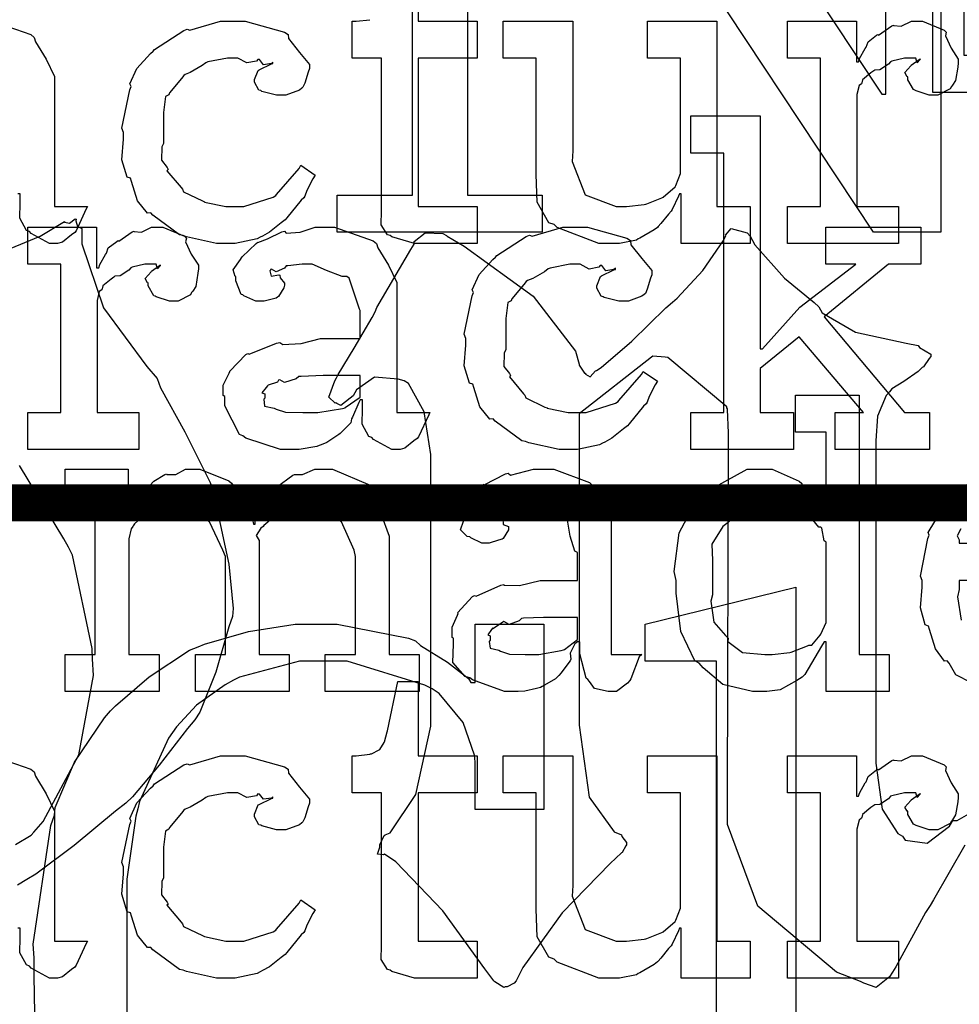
# Model space of a CAD drawing. Extents: x 0 to 8.5, y 0 to 11.
# Tile 315 of 379: x 3.916 to 4.268, y 8.5 to 8.868. Entities that reach past the tile are written whole.
import ezdxf

# ---------------------------------------------------------------- set-up
doc = ezdxf.new("R2010")
doc.units = 0
doc.layers.get('0').update_dxf_attribs({"linetype": 'CONTINUOUS'})

msp = doc.modelspace()

# ---------------------------------------------------------------- linework, layer by layer
at = {"color": 0}
for points in [[(4.0351, 8.80279), (4.06332, 8.80279), (4.06332, 9.0389), (4.0351, 9.0389), (4.0351, 9.05279), (4.09847, 9.05279), (4.2391, 8.84056), (4.24061, 8.84056), (4.24061, 9.0389), (4.2124, 9.0389), (4.2124, 9.05279), (4.28944, 9.05279), (4.28944, 9.0389), (4.26124, 9.0389), (4.26124, 8.7889), (4.23606, 8.7889), (4.08544, 9.01633), (4.08393, 9.01633), (4.08393, 8.80279), (4.11193, 8.80279), (4.11193, 8.7889), (4.0351, 8.7889), (4.0351, 8.80279)], [(4.25831, 8.98014), (4.28803, 8.98014), (4.28803, 8.96625), (4.26981, 8.96625), (4.26981, 8.85514), (4.28803, 8.85514), (4.28803, 8.84125), (4.25831, 8.84125), (4.25831, 8.98014)], [(3.99414, 8.78461), (3.98996, 8.78461), (3.97863, 8.78717), (3.97743, 8.78765), (3.97601, 8.78792), (3.9661, 8.79525), (3.96528, 8.79611), (3.96408, 8.79606), (3.96035, 8.80067), (3.95811, 8.80789), (3.95768, 8.80914), (3.95643, 8.80951), (3.95443, 8.81603), (3.95508, 8.82374), (3.95508, 8.82628), (3.95443, 8.8279), (3.95742, 8.84218), (3.9579, 8.84343), (3.95747, 8.84446), (3.96001, 8.85026), (3.96522, 8.85579), (3.96615, 8.85667), (3.96664, 8.85736), (3.97771, 8.86447), (3.97894, 8.8649), (3.97987, 8.86453), (3.99137, 8.86794), (3.99522, 8.86794), (4.0006, 8.86794), (4.0154, 8.86382), (4.01671, 8.86296), (4.01687, 8.86139), (4.021, 8.85618), (4.02474, 8.85167), (4.02474, 8.85015), (4.02419, 8.84885), (4.023, 8.84467), (4.02229, 8.84315), (4.02192, 8.84278), (4.021, 8.84213), (4.01594, 8.84017), (4.01432, 8.84017), (4.01237, 8.84017), (4.00694, 8.84164), (4.00651, 8.8419), (4.00581, 8.84207), (4.00412, 8.84506), (4.00412, 8.84603), (4.00412, 8.84603), (4.00553, 8.8495), (4.00586, 8.84972), (4.00586, 8.84972), (4.01053, 8.852), (4.01107, 8.85211), (4.01107, 8.85254), (4.01047, 8.85206), (4.00754, 8.85161), (4.00597, 8.85357), (4.00543, 8.85363), (4.00489, 8.85292), (4.00131, 8.85226), (3.99789, 8.85406), (3.99675, 8.85406), (3.99403, 8.85406), (3.98671, 8.85265), (3.98589, 8.85232), (3.98454, 8.85129), (3.98008, 8.84874), (3.97814, 8.84799), (3.97765, 8.84754), (3.97683, 8.84646), (3.97233, 8.8411), (3.972, 8.84039), (3.97076, 8.83974), (3.97006, 8.83371), (3.97006, 8.83171), (3.97006, 8.82215), (3.96946, 8.82081), (3.96935, 8.81581), (3.97146, 8.81315), (3.97179, 8.81239), (3.97136, 8.8119), (3.97661, 8.80556), (3.97721, 8.80501), (3.9776, 8.80399), (3.98465, 8.80057), (3.98546, 8.80024), (3.98546, 8.80018), (3.99343, 8.7985), (3.9961, 8.7985), (4.00011, 8.7985), (4.01118, 8.80197), (4.01215, 8.80263), (4.01237, 8.803), (4.02089, 8.81278), (4.02149, 8.81392), (4.02692, 8.81022), (4.02604, 8.80886), (4.02376, 8.80447), (4.02294, 8.80236), (4.02257, 8.80176), (4.0216, 8.80083), (4.01628, 8.79422), (4.01563, 8.79351), (4.01417, 8.79238), (4.00971, 8.78885), (4.00717, 8.78743), (4.00629, 8.787), (4.0051, 8.7864), (3.99685, 8.78461), (3.99414, 8.78461)], [(4.13878, 8.78461), (4.13319, 8.78461), (4.11751, 8.79058), (4.11643, 8.79178), (4.11442, 8.79243), (4.11008, 8.80007), (4.10969, 8.81049), (4.10969, 8.81392), (4.10969, 8.85406), (4.09733, 8.85406), (4.09733, 8.86794), (4.12337, 8.86794), (4.12337, 8.81933), (4.1231, 8.81532), (4.12799, 8.80285), (4.13965, 8.7985), (4.14356, 8.7985), (4.14356, 8.7985), (4.15012, 8.79926), (4.15072, 8.79937), (4.1511, 8.79949), (4.15674, 8.80171), (4.15722, 8.80197), (4.15722, 8.80197), (4.16168, 8.80588), (4.162, 8.80632), (4.162, 8.80632), (4.16374, 8.81088), (4.16374, 8.81239), (4.16374, 8.85406), (4.15136, 8.85406), (4.15136, 8.86794), (4.1774, 8.86794), (4.1774, 8.7985), (4.18978, 8.7985), (4.18978, 8.78461), (4.16396, 8.78461), (4.16396, 8.80328), (4.16331, 8.80328), (4.16303, 8.8024), (4.1606, 8.79736), (4.16026, 8.79676), (4.15924, 8.79568), (4.15631, 8.7921), (4.15539, 8.79101), (4.15506, 8.79069), (4.15392, 8.78976), (4.14854, 8.78668), (4.14789, 8.78635), (4.14719, 8.78592), (4.14085, 8.78461), (4.13878, 8.78461)], [(4.20378, 8.7985), (4.21615, 8.7985), (4.21615, 8.85406), (4.20378, 8.85406), (4.20378, 8.86794), (4.2296, 8.86794), (4.2296, 8.85275), (4.23047, 8.85275), (4.23047, 8.85275), (4.23079, 8.85394), (4.23296, 8.85775), (4.23329, 8.85818), (4.23329, 8.85818), (4.234, 8.86019), (4.23719, 8.86263), (4.23763, 8.86296), (4.2379, 8.86268), (4.24294, 8.86621), (4.24349, 8.86643), (4.24349, 8.86632), (4.24642, 8.86604), (4.25022, 8.86794), (4.25151, 8.86794), (4.25444, 8.86794), (4.26247, 8.86453), (4.26324, 8.86382), (4.26297, 8.86247), (4.26508, 8.85781), (4.26779, 8.85374), (4.26779, 8.85232), (4.26758, 8.85069), (4.26676, 8.84576), (4.26563, 8.84397), (4.26519, 8.84343), (4.26476, 8.84261), (4.26019, 8.84017), (4.25868, 8.84017), (4.25689, 8.84017), (4.25196, 8.84179), (4.25151, 8.84213), (4.25103, 8.84229), (4.24892, 8.84592), (4.24892, 8.84711), (4.24864, 8.84711), (4.24778, 8.84874), (4.25, 8.85124), (4.25022, 8.85146), (4.25017, 8.85146), (4.25011, 8.85146), (4.25315, 8.85357), (4.25347, 8.85363), (4.25347, 8.85385), (4.25336, 8.85346), (4.25239, 8.85232), (4.2519, 8.85406), (4.25174, 8.85406), (4.25114, 8.85406), (4.24978, 8.85406), (4.24935, 8.85406), (4.24761, 8.85406), (4.24294, 8.85297), (4.2424, 8.85275), (4.24164, 8.85183), (4.23839, 8.84967), (4.23649, 8.84961), (4.23611, 8.84928), (4.23503, 8.84853), (4.23193, 8.84597), (4.23172, 8.84483), (4.23156, 8.84451), (4.23063, 8.84381), (4.22982, 8.84044), (4.22982, 8.83931), (4.22982, 8.7985), (4.24544, 8.7985), (4.24544, 8.78461), (4.20378, 8.78461), (4.20378, 8.7985)], [(4.19439, 8.61675), (4.19065, 8.61675), (4.17953, 8.61942), (4.17219, 8.62565), (4.17074, 8.62739), (4.16906, 8.62831), (4.1639, 8.63926), (4.16206, 8.65365), (4.16206, 8.65842), (4.1614, 8.66178), (4.16325, 8.67622), (4.16928, 8.6875), (4.17074, 8.68924), (4.17199, 8.69081), (4.18875, 8.70008), (4.19439, 8.70008), (4.19808, 8.70008), (4.20817, 8.69558), (4.20915, 8.69467), (4.20904, 8.69308), (4.21257, 8.68767), (4.21718, 8.68294), (4.21761, 8.68164), (4.21826, 8.68164), (4.21826, 8.71397), (4.20676, 8.71397), (4.20676, 8.72786), (4.23063, 8.72786), (4.23063, 8.63064), (4.24192, 8.63064), (4.24192, 8.61675), (4.21826, 8.61675), (4.21826, 8.63542), (4.21761, 8.63542), (4.21653, 8.63379), (4.21029, 8.62315), (4.20936, 8.62218), (4.20736, 8.62088), (4.20111, 8.61746), (4.19607, 8.61675), (4.19439, 8.61675)], [(3.93321, 8.63064), (3.9445, 8.63064), (3.9445, 8.68619), (3.93321, 8.68619), (3.93321, 8.70008), (3.95687, 8.70008), (3.95687, 8.68143), (3.95731, 8.68143), (3.95731, 8.68143), (3.95979, 8.68739), (3.96012, 8.68793), (3.95985, 8.68837), (3.96442, 8.69358), (3.9649, 8.69401), (3.9649, 8.69401), (3.96642, 8.69553), (3.9706, 8.69814), (3.97119, 8.69835), (3.97131, 8.69803), (3.97461, 8.69814), (3.97835, 8.70008), (3.97965, 8.70008), (3.98361, 8.70008), (3.99451, 8.69575), (3.9955, 8.69488), (3.99647, 8.69336), (4.00336, 8.68121), (4.00375, 8.67947), (4.00439, 8.67947), (4.00439, 8.67947), (4.0045, 8.68224), (4.00711, 8.68608), (4.00743, 8.68664), (4.00732, 8.68674), (4.01172, 8.69288), (4.01221, 8.69336), (4.01243, 8.69331), (4.0185, 8.69786), (4.01915, 8.69814), (4.01915, 8.69814), (4.02208, 8.69814), (4.02669, 8.70008), (4.02826, 8.70008), (4.03331, 8.70008), (4.04747, 8.69412), (4.04844, 8.69293), (4.04844, 8.69125), (4.05149, 8.68343), (4.05453, 8.67497), (4.05453, 8.6721), (4.05453, 8.63064), (4.06581, 8.63064), (4.06581, 8.61675), (4.03065, 8.61675), (4.03065, 8.63064), (4.04194, 8.63064), (4.04194, 8.66732), (4.0415, 8.66976), (4.03674, 8.68039), (4.02713, 8.68619), (4.02393, 8.68619), (4.02225, 8.68619), (4.01774, 8.68549), (4.01719, 8.68533), (4.01633, 8.68451), (4.01303, 8.68261), (4.01161, 8.68294), (4.01133, 8.68272), (4.01074, 8.68164), (4.00765, 8.67904), (4.00743, 8.6786), (4.00657, 8.678), (4.00472, 8.67518), (4.00592, 8.67339), (4.00592, 8.67275), (4.00592, 8.63064), (4.01719, 8.63064), (4.01719, 8.61675), (3.98204, 8.61675), (3.98204, 8.63064), (3.99333, 8.63064), (3.99333, 8.66732), (3.99229, 8.66976), (3.98725, 8.68039), (3.97831, 8.68619), (3.97532, 8.68619), (3.97364, 8.68619), (3.96913, 8.68549), (3.96858, 8.68533), (3.9681, 8.68451), (3.96533, 8.68261), (3.96317, 8.68306), (3.96272, 8.68272), (3.96186, 8.68197), (3.95921, 8.67964), (3.95871, 8.67888), (3.95861, 8.6786), (3.9579, 8.67768), (3.95708, 8.67399), (3.95708, 8.67275), (3.95708, 8.63064), (3.96837, 8.63064), (3.96837, 8.61675), (3.93321, 8.61675), (3.93321, 8.63064)], [(4.10215, 8.61675), (4.09782, 8.61675), (4.08583, 8.6211), (4.08479, 8.62196), (4.08301, 8.62235), (4.0785, 8.62771), (4.07872, 8.6345), (4.07872, 8.63672), (4.07818, 8.63704), (4.07818, 8.6409), (4.08014, 8.6454), (4.08046, 8.64606), (4.08024, 8.64632), (4.08583, 8.65235), (4.08653, 8.65278), (4.08713, 8.65256), (4.09646, 8.65668), (4.0976, 8.6569), (4.0976, 8.65668), (4.1034, 8.65653), (4.11122, 8.65842), (4.11388, 8.65842), (4.12517, 8.65842), (4.12517, 8.66883), (4.12414, 8.66938), (4.12244, 8.67497), (4.12136, 8.68093), (4.12061, 8.68164), (4.11919, 8.68164), (4.11014, 8.68619), (4.10715, 8.68619), (4.10531, 8.68619), (4.10032, 8.68565), (4.09978, 8.68554), (4.09933, 8.68485), (4.09663, 8.68338), (4.09467, 8.6844), (4.09435, 8.68425), (4.09435, 8.68403), (4.09413, 8.68365), (4.09483, 8.68175), (4.09733, 8.68229), (4.0976, 8.68207), (4.09722, 8.68164), (4.09733, 8.67931), (4.09933, 8.67865), (4.09933, 8.67839), (4.09928, 8.6774), (4.09733, 8.67415), (4.09694, 8.67383), (4.09554, 8.67344), (4.09201, 8.67231), (4.09088, 8.67231), (4.08936, 8.67231), (4.08518, 8.67432), (4.08479, 8.67469), (4.08382, 8.67481), (4.08128, 8.67736), (4.08242, 8.68061), (4.08242, 8.68164), (4.08225, 8.68164), (4.08143, 8.68408), (4.08404, 8.68804), (4.08436, 8.68858), (4.08425, 8.68864), (4.08507, 8.6914), (4.08936, 8.69401), (4.09, 8.69444), (4.09017, 8.69422), (4.09819, 8.69835), (4.09912, 8.69857), (4.09999, 8.69781), (4.10861, 8.70008), (4.11149, 8.70008), (4.11632, 8.70008), (4.12961, 8.69504), (4.13081, 8.69401), (4.13162, 8.69239), (4.13775, 8.68093), (4.13775, 8.67708), (4.13775, 8.63064), (4.14925, 8.63064), (4.14822, 8.62972), (4.14513, 8.62158), (4.14469, 8.62088), (4.14388, 8.61985), (4.13976, 8.61675), (4.1384, 8.61675), (4.13667, 8.61675), (4.13151, 8.61789), (4.12961, 8.62056), (4.12907, 8.62131), (4.12836, 8.62175), (4.12603, 8.63086), (4.12603, 8.6339), (4.12603, 8.63542), (4.12517, 8.63542), (4.12418, 8.63465), (4.12235, 8.63118), (4.12261, 8.62885), (4.12235, 8.62825), (4.12153, 8.62717), (4.11908, 8.62375), (4.11811, 8.62272), (4.11778, 8.6224), (4.11692, 8.62153), (4.11193, 8.6186), (4.11128, 8.61828), (4.10981, 8.61794), (4.10547, 8.61697), (4.10297, 8.61675), (4.10215, 8.61675)], [(4.19808, 8.63064), (4.19808, 8.63064), (4.20464, 8.6314), (4.20524, 8.63151), (4.20524, 8.63151), (4.21126, 8.63385), (4.21175, 8.63411), (4.21289, 8.63411), (4.21599, 8.63786), (4.21631, 8.63824), (4.21631, 8.63824), (4.21826, 8.64264), (4.21826, 8.6441), (4.21826, 8.67275), (4.21756, 8.67329), (4.21664, 8.678), (4.21631, 8.67839), (4.2155, 8.67833), (4.21218, 8.68246), (4.21175, 8.68272), (4.21121, 8.68224), (4.20583, 8.68522), (4.20524, 8.68533), (4.20432, 8.68474), (4.20053, 8.68435), (4.19868, 8.68619), (4.19808, 8.68619), (4.19396, 8.68619), (4.18257, 8.68115), (4.18158, 8.68012), (4.17964, 8.6786), (4.17551, 8.67204), (4.17572, 8.6659), (4.17572, 8.66385), (4.17572, 8.653), (4.17507, 8.65067), (4.17622, 8.64274), (4.18061, 8.63775), (4.18158, 8.63672), (4.18147, 8.63553), (4.18696, 8.6314), (4.19526, 8.63064), (4.19808, 8.63064)], [(4.1505, 8.40593), (4.17719, 8.40593), (4.17719, 8.62815), (4.1505, 8.62815), (4.1505, 8.64204), (4.20692, 8.65593), (4.20692, 8.40593), (4.23361, 8.40593), (4.23361, 8.39204), (4.1505, 8.39204), (4.1505, 8.40593)], [(4.10758, 8.63064), (4.11068, 8.63064), (4.11908, 8.63211), (4.11996, 8.63238), (4.12022, 8.63254), (4.12517, 8.63633), (4.12517, 8.63758), (4.12517, 8.64453), (4.11518, 8.64453), (4.11242, 8.64453), (4.10487, 8.64421), (4.10411, 8.6441), (4.10325, 8.64328), (4.0995, 8.64188), (4.0976, 8.64296), (4.09717, 8.64279), (4.09631, 8.64208), (4.09337, 8.64031), (4.09347, 8.64063), (4.09347, 8.64063), (4.09293, 8.64003), (4.09158, 8.63797), (4.09239, 8.63769), (4.09239, 8.63758), (4.09239, 8.63607), (4.09201, 8.63558), (4.09239, 8.63303), (4.09565, 8.63222), (4.09631, 8.63194), (4.09631, 8.63194), (4.09961, 8.63081), (4.10558, 8.63064), (4.10758, 8.63064)], [(4.06717, 8.50939), (4.06413, 8.50939), (4.05556, 8.51193), (4.05501, 8.51243), (4.05399, 8.51269), (4.0516, 8.51639), (4.05176, 8.5216), (4.05176, 8.52328), (4.05176, 8.57883), (4.04069, 8.57883), (4.04069, 8.59272), (4.04221, 8.59272), (4.04221, 8.59272), (4.04731, 8.59326), (4.04764, 8.59338), (4.04796, 8.59343), (4.05089, 8.59494), (4.05111, 8.59511), (4.05111, 8.59511), (4.05274, 8.59765), (4.05285, 8.59793), (4.05285, 8.59793), (4.05382, 8.60167), (4.05393, 8.60206), (4.05783, 8.6205), (4.06543, 8.6205), (4.06543, 8.59272), (4.08757, 8.59272), (4.08757, 8.57883), (4.06543, 8.57883), (4.06543, 8.52328), (4.08757, 8.52328), (4.08757, 8.50939), (4.08658, 8.50939), (4.08436, 8.50939), (4.08365, 8.50939), (4.08242, 8.50939), (4.07958, 8.50939), (4.07867, 8.50939), (4.07726, 8.50939), (4.07406, 8.50939), (4.07303, 8.50939), (4.07156, 8.50939), (4.06825, 8.50939), (4.06717, 8.50939)], [(3.99414, 8.50939), (3.98996, 8.50939), (3.97863, 8.51193), (3.97743, 8.51243), (3.97601, 8.51269), (3.9661, 8.52001), (3.96528, 8.52089), (3.96408, 8.52083), (3.96035, 8.52544), (3.95811, 8.53267), (3.95768, 8.5339), (3.95643, 8.53429), (3.95443, 8.54081), (3.95508, 8.5485), (3.95508, 8.55106), (3.95443, 8.55268), (3.95742, 8.56694), (3.9579, 8.56819), (3.95747, 8.56922), (3.96001, 8.57503), (3.96522, 8.58057), (3.96615, 8.58143), (3.96664, 8.58214), (3.97771, 8.58925), (3.97894, 8.58968), (3.97987, 8.58931), (3.99137, 8.59272), (3.99522, 8.59272), (4.0006, 8.59272), (4.0154, 8.5886), (4.01671, 8.58772), (4.01687, 8.58615), (4.021, 8.58094), (4.02474, 8.57644), (4.02474, 8.57493), (4.02419, 8.57363), (4.023, 8.56944), (4.02229, 8.56793), (4.02192, 8.56754), (4.021, 8.56689), (4.01594, 8.56494), (4.01432, 8.56494), (4.01237, 8.56494), (4.00694, 8.5664), (4.00651, 8.56668), (4.00581, 8.56685), (4.00412, 8.56982), (4.00412, 8.57081), (4.00412, 8.57081), (4.00553, 8.57428), (4.00586, 8.57449), (4.00586, 8.57449), (4.01053, 8.57676), (4.01107, 8.57687), (4.01107, 8.57731), (4.01047, 8.57682), (4.00754, 8.57639), (4.00597, 8.57835), (4.00543, 8.5784), (4.00489, 8.57769), (4.00131, 8.57704), (3.99789, 8.57883), (3.99675, 8.57883), (3.99403, 8.57883), (3.98671, 8.57742), (3.98589, 8.5771), (3.98454, 8.57607), (3.98008, 8.57351), (3.97814, 8.57275), (3.97765, 8.57232), (3.97683, 8.57124), (3.97233, 8.56586), (3.972, 8.56515), (3.97076, 8.56451), (3.97006, 8.55849), (3.97006, 8.55647), (3.97006, 8.54693), (3.96946, 8.54557), (3.96935, 8.54058), (3.97146, 8.53792), (3.97179, 8.53717), (3.97136, 8.53668), (3.97661, 8.53033), (3.97721, 8.52979), (3.9776, 8.52875), (3.98465, 8.52533), (3.98546, 8.52501), (3.98546, 8.52496), (3.99343, 8.52328), (3.9961, 8.52328), (4.00011, 8.52328), (4.01118, 8.52675), (4.01215, 8.5274), (4.01237, 8.52778), (4.02089, 8.53754), (4.02149, 8.53868), (4.02692, 8.535), (4.02604, 8.53364), (4.02376, 8.52924), (4.02294, 8.52713), (4.02257, 8.52653), (4.0216, 8.52561), (4.01628, 8.51899), (4.01563, 8.51828), (4.01417, 8.51714), (4.00971, 8.51361), (4.00717, 8.51221), (4.00629, 8.51178), (4.0051, 8.51118), (3.99685, 8.50939), (3.99414, 8.50939)], [(4.13878, 8.50939), (4.13319, 8.50939), (4.11751, 8.51535), (4.11643, 8.51654), (4.11442, 8.51719), (4.11008, 8.52485), (4.10969, 8.53526), (4.10969, 8.53868), (4.10969, 8.57883), (4.09733, 8.57883), (4.09733, 8.59272), (4.12337, 8.59272), (4.12337, 8.54411), (4.1231, 8.5401), (4.12799, 8.52761), (4.13965, 8.52328), (4.14356, 8.52328), (4.14356, 8.52328), (4.15012, 8.52403), (4.15072, 8.52414), (4.1511, 8.52425), (4.15674, 8.52647), (4.15722, 8.52675), (4.15722, 8.52675), (4.16168, 8.53065), (4.162, 8.53108), (4.162, 8.53108), (4.16374, 8.53564), (4.16374, 8.53717), (4.16374, 8.57883), (4.15136, 8.57883), (4.15136, 8.59272), (4.1774, 8.59272), (4.1774, 8.52328), (4.18978, 8.52328), (4.18978, 8.50939), (4.16396, 8.50939), (4.16396, 8.52806), (4.16331, 8.52806), (4.16303, 8.52718), (4.1606, 8.52214), (4.16026, 8.52154), (4.15924, 8.52046), (4.15631, 8.51688), (4.15539, 8.51579), (4.15506, 8.51546), (4.15392, 8.51454), (4.14854, 8.51144), (4.14789, 8.51113), (4.14719, 8.51069), (4.14085, 8.50939), (4.13878, 8.50939)], [(4.20378, 8.52328), (4.21615, 8.52328), (4.21615, 8.57883), (4.20378, 8.57883), (4.20378, 8.59272), (4.2296, 8.59272), (4.2296, 8.57753), (4.23047, 8.57753), (4.23047, 8.57753), (4.23079, 8.57872), (4.23296, 8.58251), (4.23329, 8.58296), (4.23329, 8.58296), (4.234, 8.58496), (4.23719, 8.5874), (4.23763, 8.58772), (4.2379, 8.58746), (4.24294, 8.59099), (4.24349, 8.59119), (4.24349, 8.5911), (4.24642, 8.59082), (4.25022, 8.59272), (4.25151, 8.59272), (4.25444, 8.59272), (4.26247, 8.58931), (4.26324, 8.5886), (4.26297, 8.58724), (4.26508, 8.58257), (4.26779, 8.5785), (4.26779, 8.5771), (4.26758, 8.57547), (4.26676, 8.57053), (4.26563, 8.56874), (4.26519, 8.56819), (4.26476, 8.56739), (4.26019, 8.56494), (4.25868, 8.56494), (4.25689, 8.56494), (4.25196, 8.56657), (4.25151, 8.56689), (4.25103, 8.56706), (4.24892, 8.57069), (4.24892, 8.57189), (4.24864, 8.57189), (4.24778, 8.57351), (4.25, 8.57601), (4.25022, 8.57622), (4.25017, 8.57622), (4.25011, 8.57622), (4.25315, 8.57835), (4.25347, 8.5784), (4.25347, 8.57861), (4.25336, 8.57824), (4.25239, 8.5771), (4.2519, 8.57883), (4.25174, 8.57883), (4.25114, 8.57883), (4.24978, 8.57883), (4.24935, 8.57883), (4.24761, 8.57883), (4.24294, 8.57775), (4.2424, 8.57753), (4.24164, 8.57661), (4.23839, 8.57443), (4.23649, 8.57437), (4.23611, 8.57406), (4.23503, 8.57329), (4.23193, 8.57075), (4.23172, 8.56961), (4.23156, 8.56928), (4.23063, 8.56858), (4.22982, 8.56521), (4.22982, 8.56407), (4.22982, 8.52328), (4.24544, 8.52328), (4.24544, 8.50939), (4.20378, 8.50939), (4.20378, 8.52328)]]:
    msp.add_lwpolyline(points, close=True, dxfattribs=at)
for points in [[(4.06543, 8.89572), (4.06543, 8.86794), (4.08757, 8.86794), (4.08757, 8.85406), (4.06543, 8.85406), (4.06543, 8.7985), (4.08757, 8.7985), (4.08757, 8.78461), (4.08658, 8.78461), (4.08436, 8.78461), (4.08365, 8.78461), (4.08242, 8.78461), (4.07958, 8.78461), (4.07867, 8.78461), (4.07726, 8.78461), (4.07406, 8.78461), (4.07303, 8.78461), (4.07156, 8.78461), (4.06825, 8.78461), (4.06717, 8.78461), (4.06717, 8.78461), (4.06413, 8.78461), (4.05556, 8.78717), (4.05501, 8.78765), (4.05399, 8.78792), (4.0516, 8.79161), (4.05176, 8.79682), (4.05176, 8.7985), (4.05176, 8.85406), (4.04069, 8.85406), (4.04069, 8.86794), (4.04221, 8.86794), (4.04221, 8.86794), (4.04731, 8.86849)], [(3.90582, 8.86794), (3.92031, 8.8629), (3.9216, 8.86187), (3.92204, 8.86025), (3.92606, 8.85374), (3.92919, 8.84717), (3.92919, 8.84494), (3.92919, 8.7985), (3.94157, 8.7985), (3.94114, 8.79758), (3.93728, 8.78944), (3.93679, 8.78874), (3.9356, 8.78792), (3.93218, 8.78515), (3.93039, 8.78461), (3.92985, 8.78461), (3.92736, 8.78461), (3.92042, 8.78842), (3.91986, 8.78917), (3.91868, 8.78956), (3.91624, 8.79417), (3.91639, 8.79986), (3.91639, 8.80176), (3.91639, 8.80328), (3.91553, 8.80328)], [(3.87392, 8.76682), (3.92389, 8.78743), (3.933, 8.79286), (3.933, 8.79264), (3.93485, 8.79221), (3.93701, 8.79383), (3.93733, 8.79372), (3.93718, 8.79312), (3.93782, 8.79096), (3.93946, 8.79031), (3.93951, 8.79004), (3.9394, 8.7845), (3.94754, 8.76058), (3.96376, 8.73861), (3.96772, 8.73406), (3.96897, 8.73062), (3.97808, 8.71403), (3.98757, 8.69504), (3.98899, 8.69043), (3.99007, 8.68533), (3.99451, 8.6645), (3.99621, 8.64789), (3.99593, 8.64486), (3.99457, 8.64106), (3.98969, 8.62408), (3.98372, 8.6091), (3.98182, 8.60622), (3.97906, 8.60292), (3.96837, 8.58919), (3.95839, 8.57736), (3.956, 8.57497), (3.9521, 8.57194), (3.93653, 8.55903), (3.92219, 8.54829), (3.91889, 8.54633), (3.91531, 8.54428)], [(4.27029, 8.55925), (4.25846, 8.53868), (4.25726, 8.53657), (4.25553, 8.53401), (4.24436, 8.51367), (4.24317, 8.51161), (4.24203, 8.50993), (4.23699, 8.50592), (4.23242, 8.50749), (4.23122, 8.50814), (4.22222, 8.51161), (4.19276, 8.53635), (4.18132, 8.56694), (4.18132, 8.57715), (4.18175, 8.71257), (4.18169, 8.71376), (4.18137, 8.72239), (4.18132, 8.72276), (4.1811, 8.72276), (4.1811, 8.72342), (4.15896, 8.74186), (4.15799, 8.74203), (4.15338, 8.7424), (4.15289, 8.74208), (4.12576, 8.72081), (4.12576, 8.72), (4.12576, 8.71821), (4.12576, 8.71756), (4.12576, 8.61231), (4.12576, 8.61231), (4.12571, 8.60422), (4.12956, 8.57721), (4.13889, 8.56418), (4.1416, 8.56304), (4.14176, 8.56244), (4.14356, 8.56017), (4.14356, 8.55935), (4.14324, 8.55892), (4.14193, 8.55647), (4.1416, 8.55632), (4.13743, 8.55236), (4.11942, 8.53386), (4.10465, 8.51335), (4.10211, 8.50836), (4.10146, 8.50754), (4.09885, 8.50618), (4.09799, 8.50618), (4.09754, 8.50592), (4.09413, 8.50803), (4.09386, 8.50836), (4.09044, 8.51292), (4.07465, 8.53456), (4.05707, 8.55296), (4.05285, 8.55588), (4.05236, 8.55561), (4.05018, 8.55588), (4.05111, 8.55849), (4.05111, 8.55935), (4.05111, 8.55935), (4.05274, 8.56282), (4.05306, 8.56304), (4.05501, 8.56381), (4.06456, 8.57818), (4.07021, 8.60379), (4.07021, 8.61231), (4.07021, 8.70019), (4.07021, 8.70557), (4.06765, 8.72157), (4.06185, 8.73221), (4.06022, 8.73318), (4.05794, 8.73378), (4.04904, 8.7346), (4.04232, 8.72976), (4.04113, 8.72754), (4.03993, 8.72667), (4.03646, 8.7239), (4.035, 8.72467), (4.03461, 8.72493), (4.03435, 8.72483), (4.03201, 8.72711), (4.03418, 8.73324), (4.03483, 8.73426), (4.03554, 8.73557), (4.04144, 8.74539), (4.04818, 8.75694), (4.04937, 8.759), (4.04997, 8.76064), (4.06267, 8.78233), (4.06392, 8.7844), (4.06396, 8.78543), (4.06803, 8.78868), (4.07471, 8.78842), (4.07607, 8.78765), (4.07628, 8.78743), (4.08268, 8.78364), (4.10856, 8.76486), (4.1244, 8.74425), (4.12576, 8.73947), (4.12582, 8.73899), (4.12782, 8.73611), (4.12815, 8.736), (4.12819, 8.73563), (4.12993, 8.73469), (4.13194, 8.73687), (4.13226, 8.73708), (4.134, 8.73813), (4.14546, 8.7481), (4.15826, 8.76047), (4.16069, 8.76269), (4.16254, 8.76417), (4.17215, 8.77458), (4.17979, 8.78581), (4.18067, 8.78765), (4.18061, 8.78771), (4.18267, 8.79021), (4.18869, 8.78863), (4.18978, 8.78743), (4.19157, 8.78412), (4.20275, 8.77165), (4.21382, 8.76258), (4.2156, 8.76096), (4.21679, 8.75868), (4.22933, 8.75142), (4.24826, 8.74724), (4.25271, 8.74642), (4.25331, 8.74567), (4.25749, 8.74317), (4.25749, 8.74229), (4.25694, 8.74154), (4.25478, 8.73839), (4.25424, 8.73817), (4.25282, 8.73665), (4.24735, 8.73296), (4.24294, 8.73014), (4.24208, 8.72906), (4.24078, 8.72765), (4.23753, 8.71994), (4.23687, 8.71067), (4.23687, 8.70757), (4.23687, 8.5956), (4.23687, 8.5899), (4.23931, 8.57275), (4.24517, 8.56364), (4.24685, 8.56261), (4.24794, 8.56108), (4.25613, 8.56), (4.26454, 8.56629), (4.26574, 8.56847), (4.26736, 8.56847), (4.27171, 8.57101)], [(3.91465, 8.55951), (3.92051, 8.56293), (3.9215, 8.56413), (3.92503, 8.56814), (3.93837, 8.5931), (3.94379, 8.62272), (3.94342, 8.62901), (3.94331, 8.63286), (3.93593, 8.66786), (3.93451, 8.6709), (3.93272, 8.67393), (3.91613, 8.7015)], [(4.27279, 8.62001), (4.26693, 8.62304), (4.26432, 8.62739), (4.26357, 8.62825), (4.26258, 8.62819), (4.25922, 8.63282), (4.257, 8.64003), (4.25662, 8.64128), (4.25543, 8.64171), (4.25364, 8.64817), (4.25424, 8.65588), (4.25424, 8.65842), (4.25364, 8.66), (4.2564, 8.6741), (4.25683, 8.67535), (4.25646, 8.67637), (4.26324, 8.6875), (4.264, 8.68837), (4.26454, 8.68913), (4.27399, 8.69656)], [(4.26872, 8.67774), (4.26736, 8.67513), (4.26812, 8.67367), (4.26812, 8.67318), (4.26812, 8.67231), (4.26812, 8.67231), (4.30914, 8.67231)], [(4.32238, 8.65842), (4.26812, 8.65842), (4.26812, 8.65494), (4.26753, 8.65229), (4.26882, 8.64356)], [(3.92199, 8.48931), (3.9216, 8.51014), (3.9216, 8.51704), (3.92122, 8.52208), (3.9279, 8.56657), (3.92919, 8.57042), (3.92947, 8.57335), (3.93674, 8.59033), (3.94797, 8.60688), (3.95025, 8.60949), (3.9521, 8.61139), (3.96463, 8.62229), (3.97982, 8.63222), (3.98301, 8.63357), (3.98535, 8.63456), (4.00185, 8.63926), (4.01942, 8.64204), (4.02533, 8.64204), (4.0351, 8.64204), (4.06179, 8.63683), (4.0644, 8.63574), (4.06635, 8.63406), (4.0765, 8.62776), (4.08436, 8.62169), (4.08524, 8.62011), (4.08675, 8.62011), (4.08675, 8.64204), (4.11257, 8.64204), (4.11257, 8.5726), (4.08675, 8.5726), (4.08675, 8.59039), (4.08653, 8.59289), (4.08236, 8.60519), (4.07335, 8.616), (4.07069, 8.61774), (4.06799, 8.61919), (4.0389, 8.62815), (4.02924, 8.62815), (4.021, 8.62815), (3.99854, 8.62218), (3.99625, 8.62099), (3.99317, 8.61925), (3.98242, 8.61171), (3.97493, 8.60351), (3.97347, 8.60146), (3.97194, 8.59933), (3.9611, 8.57557), (3.96044, 8.57281), (3.95964, 8.5701), (3.95632, 8.54644), (3.95632, 8.53851), (3.95632, 8.49403)], [(3.90582, 8.59272), (3.92031, 8.58768), (3.9216, 8.58664), (3.92204, 8.58501), (3.92606, 8.5785), (3.92919, 8.57194), (3.92919, 8.56972), (3.92919, 8.52328), (3.94157, 8.52328), (3.94114, 8.52235), (3.93728, 8.51421), (3.93679, 8.51351), (3.9356, 8.51269), (3.93218, 8.50993), (3.93039, 8.50939), (3.92985, 8.50939), (3.92736, 8.50939), (3.92042, 8.51318), (3.91986, 8.51394), (3.91868, 8.51432), (3.91624, 8.51893), (3.91639, 8.52463), (3.91639, 8.52653), (3.91639, 8.52806), (3.91553, 8.52806)]]:
    msp.add_lwpolyline(points, dxfattribs=at)
at = {"color": 152}
for points in [[(4.16758, 8.72131), (4.17996, 8.72131), (4.17996, 8.81853), (4.16758, 8.81853), (4.16758, 8.83242), (4.19363, 8.83242), (4.19363, 8.74517), (4.1945, 8.74517), (4.20839, 8.76079), (4.22944, 8.77686), (4.21815, 8.77686), (4.21815, 8.79075), (4.25375, 8.79075), (4.25375, 8.77686), (4.2416, 8.77686), (4.2175, 8.75711), (4.24767, 8.72131), (4.257, 8.72131), (4.257, 8.70742), (4.22163, 8.70742), (4.22163, 8.72131), (4.23226, 8.72131), (4.20817, 8.74972), (4.19363, 8.73779), (4.19363, 8.72131), (4.206, 8.72131), (4.206, 8.70742), (4.16758, 8.70742), (4.16758, 8.72131)], [(3.91917, 8.72131), (3.93153, 8.72131), (3.93153, 8.77686), (3.91917, 8.77686), (3.91917, 8.79075), (3.94499, 8.79075), (3.94499, 8.77556), (3.94586, 8.77556), (3.94586, 8.77556), (3.94618, 8.77675), (3.94835, 8.78054), (3.94868, 8.78097), (3.94868, 8.78097), (3.94938, 8.78299), (3.95258, 8.78543), (3.95301, 8.78575), (3.95329, 8.78549), (3.95833, 8.78901), (3.95888, 8.78922), (3.95888, 8.78911), (3.96181, 8.78885), (3.9656, 8.79075), (3.9669, 8.79075), (3.96983, 8.79075), (3.97786, 8.78733), (3.97863, 8.78663), (3.97835, 8.78526), (3.98047, 8.7806), (3.98318, 8.77653), (3.98318, 8.77513), (3.98296, 8.77349), (3.98215, 8.76856), (3.98101, 8.76676), (3.98058, 8.76622), (3.98014, 8.7654), (3.97558, 8.76297), (3.97407, 8.76297), (3.97228, 8.76297), (3.96733, 8.7646), (3.9669, 8.76492), (3.96642, 8.76508), (3.96431, 8.76872), (3.96431, 8.76992), (3.96403, 8.76992), (3.96317, 8.77154), (3.96539, 8.77403), (3.9656, 8.77425), (3.96556, 8.77425), (3.9655, 8.77425), (3.96853, 8.77636), (3.96886, 8.77642), (3.96886, 8.77664), (3.96875, 8.77626), (3.96778, 8.77513), (3.96729, 8.77686), (3.96712, 8.77686), (3.96653, 8.77686), (3.96517, 8.77686), (3.96474, 8.77686), (3.963, 8.77686), (3.95833, 8.77576), (3.95779, 8.77556), (3.95703, 8.77463), (3.95378, 8.77246), (3.95188, 8.7724), (3.9515, 8.77208), (3.95042, 8.77132), (3.94732, 8.76878), (3.9471, 8.76764), (3.94694, 8.76731), (3.94601, 8.7666), (3.94521, 8.76324), (3.94521, 8.7621), (3.94521, 8.72131), (3.96083, 8.72131), (3.96083, 8.70742), (3.91917, 8.70742), (3.91917, 8.72131)], [(4.01861, 8.70742), (4.01389, 8.70742), (4.00087, 8.71175), (3.99972, 8.71263), (3.99849, 8.71311), (3.993, 8.72385), (3.993, 8.72737), (3.99246, 8.72765), (3.9924, 8.73156), (3.99463, 8.73606), (3.99496, 8.73671), (3.99485, 8.73682), (4.00092, 8.743), (4.00168, 8.74343), (4.00217, 8.74322), (4.01237, 8.74735), (4.01361, 8.74756), (4.01476, 8.74681), (4.0216, 8.74718), (4.02892, 8.74908), (4.03142, 8.74908), (4.04378, 8.74908), (4.04378, 8.7595), (4.04346, 8.76004), (4.03961, 8.7716), (4.03879, 8.77229), (4.03694, 8.77229), (4.03114, 8.77458), (4.02576, 8.77686), (4.02403, 8.77686), (4.02203, 8.77686), (4.0166, 8.77632), (4.016, 8.77621), (4.01535, 8.77544), (4.01221, 8.77403), (4.01047, 8.77507), (4.01014, 8.7749), (4.01014, 8.77468), (4.00988, 8.77436), (4.01042, 8.7724), (4.01329, 8.77294), (4.01361, 8.77274), (4.01378, 8.77181), (4.01535, 8.76975), (4.01535, 8.76904), (4.01508, 8.76807), (4.01318, 8.76481), (4.01275, 8.76449), (4.01232, 8.76411), (4.00776, 8.76297), (4.00624, 8.76297), (4.00461, 8.76297), (4.00017, 8.76497), (3.99972, 8.76535), (3.99918, 8.76557), (3.99713, 8.77061), (3.99713, 8.77229), (3.99696, 8.77229), (3.9961, 8.77474), (3.99892, 8.77869), (3.99929, 8.77924), (3.99957, 8.77963), (4.00472, 8.78467), (4.00537, 8.7851), (4.00537, 8.78504), (4.00906, 8.7864), (4.01438, 8.78901), (4.01535, 8.78922), (4.01606, 8.78847), (4.02126, 8.78885), (4.02692, 8.79075), (4.02881, 8.79075), (4.03407, 8.79075), (4.04856, 8.78569), (4.04986, 8.78467), (4.05029, 8.78304), (4.05431, 8.77653), (4.05746, 8.76997), (4.05746, 8.76774), (4.05746, 8.72131), (4.06982, 8.72131), (4.06939, 8.72038), (4.06554, 8.71224), (4.06506, 8.71153), (4.06386, 8.71072), (4.06044, 8.70796), (4.05865, 8.70742), (4.05811, 8.70742), (4.05561, 8.70742), (4.04867, 8.71121), (4.04812, 8.71197), (4.04693, 8.71235), (4.04449, 8.71696), (4.04465, 8.72265), (4.04465, 8.72456), (4.04465, 8.72607), (4.04378, 8.72607), (4.04324, 8.7251), (4.04085, 8.71951), (4.04053, 8.71892), (4.04021, 8.71744), (4.03624, 8.71349), (4.03575, 8.71306), (4.03461, 8.71235), (4.03119, 8.71013), (4.02908, 8.70921), (4.02838, 8.70893), (4.0275, 8.70856), (4.02083, 8.70742), (4.01861, 8.70742)], [(4.1224, 8.70742), (4.11822, 8.70742), (4.10688, 8.70996), (4.10568, 8.71044), (4.10428, 8.71072), (4.09435, 8.71804), (4.09353, 8.71892), (4.09233, 8.71886), (4.0886, 8.72347), (4.08637, 8.73068), (4.08594, 8.73193), (4.08469, 8.73232), (4.08268, 8.73882), (4.08333, 8.74653), (4.08333, 8.74908), (4.08268, 8.75071), (4.08567, 8.76497), (4.08615, 8.76622), (4.08572, 8.76725), (4.08826, 8.77306), (4.09347, 8.7786), (4.0944, 8.77946), (4.09489, 8.78017), (4.10596, 8.78728), (4.10721, 8.78771), (4.10813, 8.78733), (4.11963, 8.79075), (4.12349, 8.79075), (4.12885, 8.79075), (4.14367, 8.78663), (4.14497, 8.78575), (4.14513, 8.78418), (4.14925, 8.77897), (4.153, 8.77447), (4.153, 8.77294), (4.15246, 8.77165), (4.15126, 8.76747), (4.15056, 8.76594), (4.15018, 8.76557), (4.14925, 8.76492), (4.14421, 8.76297), (4.14258, 8.76297), (4.14063, 8.76297), (4.13519, 8.76443), (4.13476, 8.76471), (4.13406, 8.76486), (4.13238, 8.76785), (4.13238, 8.76882), (4.13238, 8.76882), (4.13379, 8.77229), (4.13411, 8.77251), (4.13411, 8.77251), (4.13878, 8.77479), (4.13932, 8.7749), (4.13932, 8.77533), (4.13872, 8.77485), (4.13579, 8.77442), (4.13422, 8.77636), (4.13368, 8.77642), (4.13314, 8.77572), (4.12956, 8.77507), (4.12614, 8.77686), (4.125, 8.77686), (4.12229, 8.77686), (4.11496, 8.77544), (4.11415, 8.77513), (4.11279, 8.77408), (4.10835, 8.77154), (4.10639, 8.77078), (4.1059, 8.77035), (4.10508, 8.76926), (4.10058, 8.76389), (4.10026, 8.76318), (4.09901, 8.76253), (4.09831, 8.75651), (4.09831, 8.7545), (4.09831, 8.74496), (4.09771, 8.7436), (4.0976, 8.73861), (4.09972, 8.73594), (4.10004, 8.73519), (4.09961, 8.73469), (4.10487, 8.72835), (4.10547, 8.72781), (4.10585, 8.72678), (4.1129, 8.72336), (4.11372, 8.72304), (4.11372, 8.72299), (4.12169, 8.72131), (4.12435, 8.72131), (4.12836, 8.72131), (4.13943, 8.72478), (4.1404, 8.72542), (4.14063, 8.72581), (4.14914, 8.73557), (4.14974, 8.73671), (4.15517, 8.73301), (4.15429, 8.73167), (4.15201, 8.72726), (4.15121, 8.72515), (4.15082, 8.72456), (4.14985, 8.72364), (4.14453, 8.71701), (4.14388, 8.71631), (4.14242, 8.71517), (4.13797, 8.71164), (4.13542, 8.71024), (4.13456, 8.70979), (4.13336, 8.70921), (4.12511, 8.70742), (4.1224, 8.70742)], [(4.02447, 8.72131), (4.02789, 8.72131), (4.03717, 8.72276), (4.03814, 8.72304), (4.03808, 8.72319), (4.04378, 8.727), (4.04378, 8.72825), (4.04378, 8.73519), (4.03293, 8.73519), (4.02989, 8.73519), (4.0216, 8.73486), (4.02078, 8.73475), (4.01969, 8.73389), (4.0154, 8.73253), (4.01361, 8.73361), (4.01318, 8.73346), (4.01281, 8.73264), (4.00928, 8.7315), (4.00906, 8.73128), (4.00846, 8.73068), (4.00689, 8.72863), (4.00797, 8.72835), (4.00797, 8.72825), (4.00797, 8.72672), (4.0076, 8.72629), (4.00786, 8.72368), (4.01156, 8.72288), (4.01232, 8.7226), (4.01232, 8.7226), (4.01579, 8.72146), (4.02229, 8.72131), (4.02447, 8.72131)]]:
    msp.add_lwpolyline(points, close=True, dxfattribs=at)
at = {"color": 152, "const_width": 0.01389}
msp.add_lwpolyline([(3.02778, 8.6875), (5.13889, 8.6875)], dxfattribs=at)

doc.saveas('drawing.dxf')
